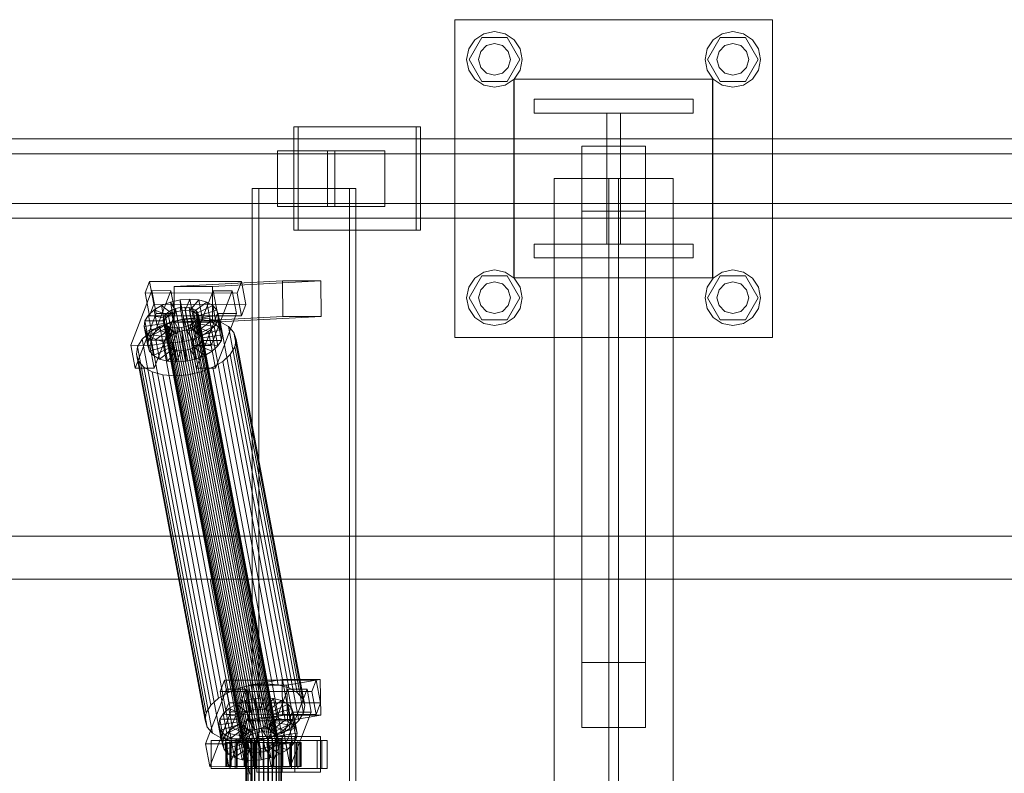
# Model space of a CAD drawing. Header units: millimetres. Extents: x -4738 to 65662, y -68080 to 6847.
# Tile 461 of 656: x 6527 to 7023, y -17870 to -17490. Entities that reach past the tile are written whole.
import ezdxf

# ---------------------------------------------------------------- set-up
doc = ezdxf.new("R2010")
doc.units = ezdxf.units.MM
doc.layers.add('superior_C01', color=7, linetype='Continuous', lineweight=0)

msp = doc.modelspace()

# ---------------------------------------------------------------- linework, layer by layer
at = {"layer": 'superior_C01'}
for p, q in [((6745.877, -17650), (6745.877, -17490)), ((6745.877, -17490), (6905.877, -17490)), ((6905.877, -17490), (6905.877, -17650)), ((6760.519, -17497.066), (6765.877, -17496)), ((6765.877, -17496), (6771.234, -17497.066)), ((6880.519, -17497.066), (6885.877, -17496)), ((6885.877, -17496), (6891.234, -17497.066)), ((6752.943, -17504.642), (6755.977, -17500.101)), ((6753.077, -17510), (6759.477, -17498.915)), ((6755.977, -17500.101), (6760.519, -17497.066)), ((6759.477, -17498.915), (6772.277, -17498.915)), ((6771.234, -17497.066), (6775.776, -17500.101)), ((6772.277, -17498.915), (6778.677, -17510)), ((6775.776, -17500.101), (6778.811, -17504.642)), ((6872.943, -17504.642), (6875.977, -17500.101)), ((6873.077, -17510), (6879.477, -17498.915)), ((6875.977, -17500.101), (6880.519, -17497.066)), ((6879.477, -17498.915), (6892.277, -17498.915)), ((6891.234, -17497.066), (6895.776, -17500.101)), ((6892.277, -17498.915), (6898.677, -17510)), ((6895.776, -17500.101), (6898.811, -17504.642)), ((6751.877, -17510), (6752.943, -17504.642)), ((6757.877, -17510), (6758.949, -17506)), ((6758.949, -17506), (6761.877, -17503.072)), ((6761.877, -17503.072), (6765.877, -17502)), ((6765.877, -17502), (6769.877, -17503.072)), ((6769.877, -17503.072), (6772.805, -17506)), ((6772.805, -17506), (6773.877, -17510)), ((6778.811, -17504.642), (6779.877, -17510)), ((6871.877, -17510), (6872.943, -17504.642)), ((6877.877, -17510), (6878.949, -17506)), ((6878.949, -17506), (6881.877, -17503.072)), ((6881.877, -17503.072), (6885.877, -17502)), ((6885.877, -17502), (6889.877, -17503.072)), ((6889.877, -17503.072), (6892.805, -17506)), ((6892.805, -17506), (6893.877, -17510)), ((6898.811, -17504.642), (6899.877, -17510)), ((6752.943, -17515.358), (6751.877, -17510)), ((6759.477, -17521.085), (6753.077, -17510)), ((6758.949, -17514), (6757.877, -17510)), ((6778.677, -17510), (6772.277, -17521.085)), ((6773.877, -17510), (6772.805, -17514)), ((6779.877, -17510), (6778.811, -17515.358)), ((6872.943, -17515.358), (6871.877, -17510)), ((6879.477, -17521.085), (6873.077, -17510)), ((6878.949, -17514), (6877.877, -17510)), ((6898.677, -17510), (6892.277, -17521.085)), ((6893.877, -17510), (6892.805, -17514)), ((6899.877, -17510), (6898.811, -17515.358)), ((6755.977, -17519.899), (6752.943, -17515.358)), ((6761.877, -17516.928), (6758.949, -17514)), ((6772.805, -17514), (6769.877, -17516.928)), ((6778.811, -17515.358), (6775.776, -17519.899)), ((6875.977, -17519.899), (6872.943, -17515.358)), ((6881.877, -17516.928), (6878.949, -17514)), ((6892.805, -17514), (6889.877, -17516.928)), ((6898.811, -17515.358), (6895.776, -17519.899)), ((6760.519, -17522.934), (6755.977, -17519.899)), ((6772.277, -17521.085), (6759.477, -17521.085)), ((6765.877, -17518), (6761.877, -17516.928)), ((6769.877, -17516.928), (6765.877, -17518)), ((6775.776, -17519.899), (6771.234, -17522.934)), ((6775.607, -17620), (6775.607, -17520)), ((6775.607, -17520), (6875.607, -17520)), ((6775.877, -17620), (6775.877, -17520)), ((6775.877, -17520), (6875.877, -17520)), ((6875.607, -17520), (6875.607, -17620)), ((6875.877, -17520), (6875.877, -17620)), ((6880.519, -17522.934), (6875.977, -17519.899)), ((6892.277, -17521.085), (6879.477, -17521.085)), ((6885.877, -17518), (6881.877, -17516.928)), ((6889.877, -17516.928), (6885.877, -17518)), ((6895.776, -17519.899), (6891.234, -17522.934)), ((6765.877, -17524), (6760.519, -17522.934)), ((6771.234, -17522.934), (6765.877, -17524)), ((6885.877, -17524), (6880.519, -17522.934)), ((6891.234, -17522.934), (6885.877, -17524)), ((6785.877, -17537), (6785.877, -17530)), ((6785.877, -17530), (6865.877, -17530)), ((6865.877, -17530), (6865.877, -17537)), ((6865.877, -17537), (6785.877, -17537)), ((6822.377, -17603), (6822.377, -17537)), ((6822.377, -17537), (6829.377, -17537)), ((6829.377, -17537), (6829.377, -17603)), ((6726.504, -17544), (6664.874, -17544)), ((6664.874, -17544), (6664.874, -17596)), ((6667.031, -17544), (6664.874, -17544)), ((6667.031, -17596), (6667.031, -17544)), ((6667.031, -17544), (6728.661, -17544)), ((6726.504, -17596), (6726.504, -17544)), ((6726.504, -17544), (6728.661, -17544)), ((6728.661, -17544), (6728.661, -17596)), ((7217.04, -17550), (6061.478, -17550)), ((6072.263, -17550), (7227.824, -17550)), ((7293.88, -17550), (6138.318, -17550)), ((6151.799, -17550), (7307.361, -17550)), ((6685.544, -17556), (6656.655, -17556)), ((6656.655, -17556), (6656.655, -17584)), ((6681.784, -17556), (6656.655, -17556)), ((6681.784, -17584), (6681.784, -17556)), ((6681.784, -17556), (6710.673, -17556)), ((6685.544, -17584), (6685.544, -17556)), ((6685.544, -17556), (6710.673, -17556)), ((6710.673, -17556), (6710.673, -17584)), ((6809.877, -17586.358), (6809.877, -17553.642)), ((6809.877, -17553.642), (6841.877, -17553.642)), ((6809.877, -17553.642), (6809.877, -17813.642)), ((6841.877, -17553.642), (6841.877, -17586.358)), ((6841.877, -17813.642), (6841.877, -17553.642)), ((7215.108, -17557.5), (6137.735, -17557.5)), ((6152.383, -17557.5), (7229.756, -17557.5)), ((6855.877, -17570), (6795.877, -17570)), ((6795.877, -17570), (6795.877, -18430)), ((6828.377, -17570), (6823.377, -17570)), ((6823.377, -17570), (6823.377, -18430)), ((6828.377, -18430), (6828.377, -17570)), ((6855.877, -18430), (6855.877, -17570)), ((6692.863, -17575), (6643.944, -17575)), ((6643.944, -17575), (6643.944, -18425)), ((6647.179, -17575), (6643.944, -17575)), ((6647.179, -18425), (6647.179, -17575)), ((6647.179, -17575), (6696.098, -17575)), ((6692.863, -18425), (6692.863, -17575)), ((6692.863, -17575), (6696.098, -17575)), ((6696.098, -17575), (6696.098, -18425)), ((6137.735, -17582.5), (7215.108, -17582.5)), ((6152.383, -17582.5), (7229.756, -17582.5)), ((6656.655, -17584), (6685.544, -17584)), ((6656.655, -17584), (6681.784, -17584)), ((6710.673, -17584), (6681.784, -17584)), ((6710.673, -17584), (6685.544, -17584)), ((6061.478, -17590), (7217.04, -17590)), ((6072.263, -17590), (7227.824, -17590)), ((6138.318, -17590), (7293.88, -17590)), ((6151.799, -17590), (7307.361, -17590)), ((6841.877, -17586.358), (6809.877, -17586.358)), ((6809.877, -17586.358), (6809.877, -17846.358)), ((6841.877, -17586.358), (6841.877, -17846.358)), ((6664.874, -17596), (6726.504, -17596)), ((6664.874, -17596), (6667.031, -17596)), ((6728.661, -17596), (6667.031, -17596)), ((6728.661, -17596), (6726.504, -17596)), ((6785.877, -17610), (6785.877, -17603)), ((6785.877, -17603), (6865.877, -17603)), ((6829.377, -17603), (6822.377, -17603)), ((6865.877, -17603), (6865.877, -17610)), ((6865.877, -17610), (6785.877, -17610)), ((6752.943, -17624.642), (6755.977, -17620.101)), ((6753.077, -17630), (6759.477, -17618.915)), ((6755.977, -17620.101), (6760.519, -17617.066)), ((6759.477, -17618.915), (6772.277, -17618.915)), ((6760.519, -17617.066), (6765.877, -17616)), ((6765.877, -17616), (6771.234, -17617.066)), ((6771.234, -17617.066), (6775.776, -17620.101)), ((6772.277, -17618.915), (6778.677, -17630)), ((6875.607, -17620), (6775.607, -17620)), ((6775.776, -17620.101), (6778.811, -17624.642)), ((6875.877, -17620), (6775.877, -17620)), ((6872.943, -17624.642), (6875.977, -17620.101)), ((6873.077, -17630), (6879.477, -17618.915)), ((6875.977, -17620.101), (6880.519, -17617.066)), ((6879.477, -17618.915), (6892.277, -17618.915)), ((6880.519, -17617.066), (6885.877, -17616)), ((6885.877, -17616), (6891.234, -17617.066)), ((6891.234, -17617.066), (6895.776, -17620.101)), ((6892.277, -17618.915), (6898.677, -17630)), ((6895.776, -17620.101), (6898.811, -17624.642)), ((6592.294, -17621.857), (6590.079, -17627.592)), ((6594.446, -17633.325), (6592.294, -17621.857)), ((6592.294, -17621.857), (6638.516, -17621.914)), ((6659.233, -17621.488), (6604.602, -17624.356)), ((6623.861, -17624.356), (6604.602, -17624.356)), ((6604.602, -17624.356), (6604.671, -17642.354)), ((6623.861, -17624.356), (6678.493, -17621.488)), ((6623.93, -17642.354), (6623.861, -17624.356)), ((6636.301, -17627.65), (6638.516, -17621.914)), ((6638.516, -17621.914), (6640.668, -17633.382)), ((6659.302, -17639.486), (6659.233, -17621.488)), ((6659.233, -17621.488), (6678.493, -17621.488)), ((6678.493, -17621.488), (6678.561, -17639.486)), ((6751.877, -17630), (6752.943, -17624.642)), ((6758.949, -17626), (6761.877, -17623.072)), ((6761.877, -17623.072), (6765.877, -17622)), ((6765.877, -17622), (6769.877, -17623.072)), ((6769.877, -17623.072), (6772.805, -17626)), ((6778.811, -17624.642), (6779.877, -17630)), ((6871.877, -17630), (6872.943, -17624.642)), ((6878.949, -17626), (6881.877, -17623.072)), ((6881.877, -17623.072), (6885.877, -17622)), ((6885.877, -17622), (6889.877, -17623.072)), ((6889.877, -17623.072), (6892.805, -17626)), ((6898.811, -17624.642), (6899.877, -17630)), ((6593.411, -17626.449), (6582.778, -17653.98)), ((6636.301, -17627.65), (6590.079, -17627.592)), ((6590.079, -17627.592), (6592.231, -17639.061)), ((6592.408, -17653.992), (6603.04, -17626.461)), ((6595.563, -17637.917), (6593.411, -17626.449)), ((6593.411, -17626.449), (6603.04, -17626.461)), ((6603.04, -17626.461), (6605.192, -17637.929)), ((6607.579, -17631.1), (6612.458, -17630.735)), ((6612.458, -17630.735), (6610.243, -17636.47)), ((6614.302, -17640.564), (6612.458, -17630.735)), ((6612.458, -17630.735), (6617.05, -17631.112)), ((6624.226, -17626.487), (6613.593, -17654.019)), ((6623.223, -17654.031), (6633.855, -17626.499)), ((6626.378, -17637.955), (6624.226, -17626.487)), ((6624.226, -17626.487), (6633.855, -17626.499)), ((6633.855, -17626.499), (6636.007, -17637.967)), ((6638.453, -17639.118), (6636.301, -17627.65)), ((6752.943, -17635.358), (6751.877, -17630)), ((6759.477, -17641.085), (6753.077, -17630)), ((6757.877, -17630), (6758.949, -17626)), ((6758.949, -17634), (6757.877, -17630)), ((6778.677, -17630), (6772.277, -17641.085)), ((6772.805, -17626), (6773.877, -17630)), ((6773.877, -17630), (6772.805, -17634)), ((6779.877, -17630), (6778.811, -17635.358)), ((6872.943, -17635.358), (6871.877, -17630)), ((6879.477, -17641.085), (6873.077, -17630)), ((6877.877, -17630), (6878.949, -17626)), ((6878.949, -17634), (6877.877, -17630)), ((6898.677, -17630), (6892.277, -17641.085)), ((6892.805, -17626), (6893.877, -17630)), ((6893.877, -17630), (6892.805, -17634)), ((6899.877, -17630), (6898.811, -17635.358)), ((6592.231, -17639.061), (6594.446, -17633.325)), ((6640.668, -17633.382), (6594.446, -17633.325)), ((6594.508, -17636.164), (6598.287, -17633.91)), ((6598.287, -17633.91), (6602.746, -17632.183)), ((6598.287, -17633.91), (6603.53, -17637.975)), ((6600.132, -17643.74), (6598.287, -17633.91)), ((6602.746, -17632.183), (6607.579, -17631.1)), ((6602.746, -17632.183), (6605.642, -17637.157)), ((6604.59, -17642.013), (6602.746, -17632.183)), ((6603.223, -17636.336), (6605.335, -17635.518)), ((6605.335, -17635.518), (6607.624, -17635.005)), ((6645.451, -17849.317), (6605.335, -17635.518)), ((6607.579, -17631.1), (6607.931, -17636.643)), ((6609.423, -17640.93), (6607.579, -17631.1)), ((6607.624, -17635.005), (6609.935, -17634.832)), ((6647.74, -17848.804), (6607.624, -17635.005)), ((6609.935, -17634.832), (6612.11, -17635.011)), ((6650.051, -17848.631), (6609.935, -17634.832)), ((6612.11, -17635.011), (6614.001, -17635.529)), ((6652.227, -17848.809), (6612.11, -17635.011)), ((6617.05, -17631.112), (6612.418, -17636.649)), ((6614.001, -17635.529), (6615.479, -17636.352)), ((6654.118, -17849.328), (6614.001, -17635.529)), ((6621.042, -17632.206), (6614.309, -17637.167)), ((6624.162, -17633.943), (6615.787, -17637.99)), ((6618.894, -17640.942), (6617.05, -17631.112)), ((6617.05, -17631.112), (6621.042, -17632.206)), ((6622.886, -17642.036), (6621.042, -17632.206)), ((6621.042, -17632.206), (6624.162, -17633.943)), ((6626.007, -17643.772), (6624.162, -17633.943)), ((6624.162, -17633.943), (6626.198, -17636.203)), ((6640.668, -17633.382), (6638.453, -17639.118)), ((6755.977, -17639.899), (6752.943, -17635.358)), ((6761.877, -17636.928), (6758.949, -17634)), ((6772.805, -17634), (6769.877, -17636.928)), ((6778.811, -17635.358), (6775.776, -17639.899)), ((6875.977, -17639.899), (6872.943, -17635.358)), ((6881.877, -17636.928), (6878.949, -17634)), ((6892.805, -17634), (6889.877, -17636.928)), ((6898.811, -17635.358), (6895.776, -17639.899)), ((6584.93, -17665.449), (6595.563, -17637.917)), ((6589.952, -17641.61), (6591.665, -17638.79)), ((6591.665, -17638.79), (6594.508, -17636.164)), ((6591.665, -17638.79), (6600.393, -17640.286)), ((6593.51, -17648.62), (6591.665, -17638.79)), ((6592.231, -17639.061), (6638.453, -17639.118)), ((6594.508, -17636.164), (6601.74, -17639.042)), ((6596.353, -17645.994), (6594.508, -17636.164)), ((6605.192, -17637.929), (6594.559, -17665.461)), ((6605.192, -17637.929), (6595.563, -17637.917)), ((6599.054, -17641.32), (6599.275, -17639.983)), ((6599.275, -17639.983), (6600.086, -17638.648)), ((6639.391, -17853.782), (6599.275, -17639.983)), ((6600.393, -17640.286), (6599.582, -17641.622)), ((6600.086, -17638.648), (6601.433, -17637.404)), ((6640.202, -17852.446), (6600.086, -17638.648)), ((6601.74, -17639.042), (6600.393, -17640.286)), ((6600.393, -17640.286), (6602.238, -17650.116)), ((6601.433, -17637.404), (6603.223, -17636.336)), ((6641.549, -17851.202), (6601.433, -17637.404)), ((6603.53, -17637.975), (6601.74, -17639.042)), ((6601.74, -17639.042), (6603.585, -17648.872)), ((6643.339, -17850.135), (6603.223, -17636.336)), ((6603.351, -17642.107), (6609.812, -17640.659)), ((6605.642, -17637.157), (6603.53, -17637.975)), ((6603.53, -17637.975), (6605.375, -17647.804)), ((6659.302, -17639.486), (6604.671, -17642.354)), ((6607.931, -17636.643), (6605.642, -17637.157)), ((6605.642, -17637.157), (6607.486, -17646.986)), ((6610.243, -17636.47), (6607.931, -17636.643)), ((6607.931, -17636.643), (6609.776, -17646.473)), ((6614.302, -17640.564), (6609.423, -17640.93)), ((6609.812, -17640.659), (6616.335, -17640.17)), ((6644.395, -17824.968), (6609.812, -17640.659)), ((6610.243, -17636.47), (6612.087, -17646.3)), ((6612.418, -17636.649), (6610.243, -17636.47)), ((6612.087, -17646.3), (6614.302, -17640.564)), ((6612.418, -17636.649), (6614.262, -17646.479)), ((6614.309, -17637.167), (6612.418, -17636.649)), ((6618.894, -17640.942), (6614.302, -17640.564)), ((6614.309, -17637.167), (6616.153, -17646.997)), ((6615.787, -17637.99), (6614.309, -17637.167)), ((6615.479, -17636.352), (6616.444, -17637.422)), ((6655.596, -17850.15), (6615.479, -17636.352)), ((6615.745, -17665.487), (6626.378, -17637.955)), ((6615.787, -17637.99), (6617.631, -17647.82)), ((6616.751, -17639.061), (6615.787, -17637.99)), ((6616.608, -17640.005), (6615.797, -17641.341)), ((6616.335, -17640.17), (6622.473, -17640.674)), ((6650.918, -17824.479), (6616.335, -17640.17)), ((6616.444, -17637.422), (6616.829, -17638.668)), ((6656.56, -17851.221), (6616.444, -17637.422)), ((6616.829, -17638.668), (6616.608, -17640.005)), ((6616.608, -17640.005), (6656.725, -17853.804)), ((6626.198, -17636.203), (6616.751, -17639.061)), ((6616.751, -17639.061), (6618.596, -17648.891)), ((6617.136, -17640.307), (6616.751, -17639.061)), ((6656.945, -17852.467), (6616.829, -17638.668)), ((6616.916, -17641.643), (6617.136, -17640.307)), ((6627.011, -17638.834), (6617.136, -17640.307)), ((6617.136, -17640.307), (6618.981, -17650.137)), ((6622.473, -17640.674), (6627.81, -17642.137)), ((6657.057, -17824.984), (6622.473, -17640.674)), ((6678.561, -17639.486), (6623.93, -17642.354)), ((6636.007, -17637.967), (6625.374, -17665.499)), ((6628.043, -17646.033), (6626.198, -17636.203)), ((6626.198, -17636.203), (6627.011, -17638.834)), ((6636.007, -17637.967), (6626.378, -17637.955)), ((6627.011, -17638.834), (6626.545, -17641.655)), ((6628.856, -17648.664), (6627.011, -17638.834)), ((6678.561, -17639.486), (6659.302, -17639.486)), ((6760.519, -17642.934), (6755.977, -17639.899)), ((6765.877, -17638), (6761.877, -17636.928)), ((6769.877, -17636.928), (6765.877, -17638)), ((6775.776, -17639.899), (6771.234, -17642.934)), ((6880.519, -17642.934), (6875.977, -17639.899)), ((6885.877, -17638), (6881.877, -17636.928)), ((6889.877, -17636.928), (6885.877, -17638)), ((6895.776, -17639.899), (6891.234, -17642.934)), ((6589.487, -17644.431), (6589.952, -17641.61)), ((6589.487, -17644.431), (6599.361, -17642.958)), ((6590.299, -17647.062), (6589.487, -17644.431)), ((6591.331, -17654.261), (6589.487, -17644.431)), ((6589.952, -17641.61), (6599.582, -17641.622)), ((6591.797, -17651.44), (6589.952, -17641.61)), ((6590.299, -17647.062), (6599.746, -17644.204)), ((6592.335, -17649.322), (6600.711, -17645.275)), ((6592.339, -17647.428), (6597.391, -17644.416)), ((6600.132, -17643.74), (6596.353, -17645.994)), ((6597.391, -17644.416), (6603.351, -17642.107)), ((6631.974, -17828.725), (6597.391, -17644.416)), ((6599.439, -17642.566), (6599.054, -17641.32)), ((6639.17, -17855.119), (6599.054, -17641.32)), ((6599.582, -17641.622), (6599.361, -17642.958)), ((6599.361, -17642.958), (6599.746, -17644.204)), ((6599.361, -17642.958), (6601.206, -17652.788)), ((6600.403, -17643.637), (6599.439, -17642.566)), ((6639.555, -17856.365), (6599.439, -17642.566)), ((6599.582, -17641.622), (6601.427, -17651.452)), ((6599.746, -17644.204), (6600.711, -17645.275)), ((6599.746, -17644.204), (6601.591, -17654.034)), ((6604.59, -17642.013), (6600.132, -17643.74)), ((6605.375, -17647.804), (6600.132, -17643.74)), ((6601.882, -17644.459), (6600.403, -17643.637)), ((6640.52, -17857.435), (6600.403, -17643.637)), ((6600.711, -17645.275), (6602.189, -17646.098)), ((6600.711, -17645.275), (6602.555, -17655.105)), ((6603.773, -17644.978), (6601.882, -17644.459)), ((6641.998, -17858.258), (6601.882, -17644.459)), ((6637.934, -17826.416), (6603.351, -17642.107)), ((6605.948, -17645.156), (6603.773, -17644.978)), ((6643.889, -17858.776), (6603.773, -17644.978)), ((6609.423, -17640.93), (6604.59, -17642.013)), ((6607.486, -17646.986), (6604.59, -17642.013)), ((6604.671, -17642.354), (6623.93, -17642.354)), ((6608.259, -17644.983), (6605.948, -17645.156)), ((6646.064, -17858.955), (6605.948, -17645.156)), ((6610.548, -17644.47), (6608.259, -17644.983)), ((6648.375, -17858.782), (6608.259, -17644.983)), ((6609.776, -17646.473), (6609.423, -17640.93)), ((6612.66, -17643.652), (6610.548, -17644.47)), ((6650.665, -17858.269), (6610.548, -17644.47)), ((6610.856, -17646.108), (6612.967, -17645.29)), ((6614.45, -17642.585), (6612.66, -17643.652)), ((6652.776, -17857.451), (6612.66, -17643.652)), ((6612.967, -17645.29), (6614.758, -17644.223)), ((6618.21, -17649.355), (6612.967, -17645.29)), ((6612.967, -17645.29), (6614.812, -17655.12)), ((6614.262, -17646.479), (6618.894, -17640.942)), ((6615.797, -17641.341), (6614.45, -17642.585)), ((6654.567, -17856.383), (6614.45, -17642.585)), ((6614.758, -17644.223), (6616.104, -17642.979)), ((6621.99, -17647.101), (6614.758, -17644.223)), ((6614.758, -17644.223), (6616.602, -17654.053)), ((6655.913, -17855.139), (6615.797, -17641.341)), ((6616.104, -17642.979), (6616.916, -17641.643)), ((6624.832, -17644.475), (6616.104, -17642.979)), ((6616.104, -17642.979), (6617.949, -17652.809)), ((6616.153, -17646.997), (6622.886, -17642.036)), ((6616.916, -17641.643), (6626.545, -17641.655)), ((6618.76, -17651.473), (6616.916, -17641.643)), ((6617.631, -17647.82), (6626.007, -17643.772)), ((6622.886, -17642.036), (6618.894, -17640.942)), ((6624.832, -17644.475), (6621.99, -17647.101)), ((6626.007, -17643.772), (6622.886, -17642.036)), ((6626.545, -17641.655), (6624.832, -17644.475)), ((6626.677, -17654.305), (6624.832, -17644.475)), ((6628.043, -17646.033), (6626.007, -17643.772)), ((6626.545, -17641.655), (6628.39, -17651.485)), ((6627.81, -17642.137), (6631.982, -17644.459)), ((6662.394, -17826.446), (6627.81, -17642.137)), ((6631.982, -17644.459), (6634.704, -17647.481)), ((6666.565, -17828.768), (6631.982, -17644.459)), ((6772.277, -17641.085), (6759.477, -17641.085)), ((6765.877, -17644), (6760.519, -17642.934)), ((6771.234, -17642.934), (6765.877, -17644)), ((6892.277, -17641.085), (6879.477, -17641.085)), ((6885.877, -17644), (6880.519, -17642.934)), ((6891.234, -17642.934), (6885.877, -17644)), ((6588.538, -17650.939), (6592.339, -17647.428)), ((6592.335, -17649.322), (6590.299, -17647.062)), ((6592.144, -17656.892), (6590.299, -17647.062)), ((6593.51, -17648.62), (6591.797, -17651.44)), ((6595.456, -17651.059), (6592.335, -17649.322)), ((6594.18, -17659.152), (6592.335, -17649.322)), ((6626.922, -17831.737), (6592.339, -17647.428)), ((6596.353, -17645.994), (6593.51, -17648.62)), ((6602.238, -17650.116), (6593.51, -17648.62)), ((6595.456, -17651.059), (6602.189, -17646.098)), ((6603.585, -17648.872), (6596.353, -17645.994)), ((6599.448, -17652.153), (6604.08, -17646.616)), ((6601.427, -17651.452), (6602.238, -17650.116)), ((6602.189, -17646.098), (6604.08, -17646.616)), ((6602.189, -17646.098), (6604.033, -17655.927)), ((6602.238, -17650.116), (6603.585, -17648.872)), ((6603.585, -17648.872), (6605.375, -17647.804)), ((6604.04, -17652.53), (6606.255, -17646.795)), ((6604.08, -17646.616), (6606.255, -17646.795)), ((6604.08, -17646.616), (6605.924, -17656.446)), ((6605.375, -17647.804), (6607.486, -17646.986)), ((6606.255, -17646.795), (6608.566, -17646.622)), ((6606.255, -17646.795), (6608.1, -17656.624)), ((6607.486, -17646.986), (6609.776, -17646.473)), ((6608.566, -17646.622), (6610.856, -17646.108)), ((6608.919, -17652.165), (6608.566, -17646.622)), ((6608.566, -17646.622), (6610.411, -17656.451)), ((6609.776, -17646.473), (6612.087, -17646.3)), ((6613.752, -17651.082), (6610.856, -17646.108)), ((6610.856, -17646.108), (6612.7, -17655.938)), ((6612.087, -17646.3), (6614.262, -17646.479)), ((6618.21, -17649.355), (6613.752, -17651.082)), ((6614.262, -17646.479), (6616.153, -17646.997)), ((6616.153, -17646.997), (6617.631, -17647.82)), ((6617.631, -17647.82), (6618.596, -17648.891)), ((6621.99, -17647.101), (6618.21, -17649.355)), ((6620.055, -17659.184), (6618.21, -17649.355)), ((6618.596, -17648.891), (6628.043, -17646.033)), ((6618.596, -17648.891), (6618.981, -17650.137)), ((6618.981, -17650.137), (6618.76, -17651.473)), ((6618.981, -17650.137), (6628.856, -17648.664)), ((6623.834, -17656.931), (6621.99, -17647.101)), ((6628.856, -17648.664), (6628.043, -17646.033)), ((6628.39, -17651.485), (6628.856, -17648.664)), ((6634.704, -17647.481), (6635.79, -17650.998)), ((6669.287, -17831.79), (6634.704, -17647.481)), ((6905.877, -17650), (6745.877, -17650)), ((6592.408, -17653.992), (6582.778, -17653.98)), ((6582.778, -17653.98), (6584.93, -17665.449)), ((6585.626, -17658.48), (6586.249, -17654.709)), ((6586.249, -17654.709), (6588.538, -17650.939)), ((6620.832, -17839.018), (6586.249, -17654.709)), ((6623.121, -17835.248), (6588.538, -17650.939)), ((6591.797, -17651.44), (6591.331, -17654.261)), ((6601.206, -17652.788), (6591.331, -17654.261)), ((6591.331, -17654.261), (6592.144, -17656.892)), ((6601.427, -17651.452), (6591.797, -17651.44)), ((6601.591, -17654.034), (6592.144, -17656.892)), ((6594.559, -17665.461), (6592.408, -17653.992)), ((6602.555, -17655.105), (6594.18, -17659.152)), ((6599.448, -17652.153), (6595.456, -17651.059)), ((6597.3, -17660.889), (6595.456, -17651.059)), ((6604.04, -17652.53), (6599.448, -17652.153)), ((6601.292, -17661.983), (6599.448, -17652.153)), ((6601.206, -17652.788), (6601.427, -17651.452)), ((6601.591, -17654.034), (6601.206, -17652.788)), ((6602.555, -17655.105), (6601.591, -17654.034)), ((6604.033, -17655.927), (6602.555, -17655.105)), ((6608.919, -17652.165), (6604.04, -17652.53)), ((6605.884, -17662.36), (6604.04, -17652.53)), ((6613.752, -17651.082), (6608.919, -17652.165)), ((6610.763, -17661.995), (6608.919, -17652.165)), ((6614.812, -17655.12), (6612.7, -17655.938)), ((6623.223, -17654.031), (6613.593, -17654.019)), ((6613.593, -17654.019), (6615.745, -17665.487)), ((6615.597, -17660.912), (6613.752, -17651.082)), ((6616.602, -17654.053), (6614.812, -17655.12)), ((6614.812, -17655.12), (6620.055, -17659.184)), ((6617.949, -17652.809), (6616.602, -17654.053)), ((6616.602, -17654.053), (6623.834, -17656.931)), ((6618.76, -17651.473), (6617.949, -17652.809)), ((6617.949, -17652.809), (6626.677, -17654.305)), ((6628.39, -17651.485), (6618.76, -17651.473)), ((6625.374, -17665.499), (6623.223, -17654.031)), ((6623.834, -17656.931), (6626.677, -17654.305)), ((6626.677, -17654.305), (6628.39, -17651.485)), ((6635.167, -17654.769), (6632.878, -17658.539)), ((6635.79, -17650.998), (6635.167, -17654.769)), ((6635.167, -17654.769), (6669.751, -17839.078)), ((6670.373, -17835.307), (6635.79, -17650.998)), ((6586.712, -17661.997), (6585.626, -17658.48)), ((6620.209, -17842.789), (6585.626, -17658.48)), ((6592.144, -17656.892), (6594.18, -17659.152)), ((6594.18, -17659.152), (6597.3, -17660.889)), ((6604.033, -17655.927), (6597.3, -17660.889)), ((6605.924, -17656.446), (6601.292, -17661.983)), ((6605.924, -17656.446), (6604.033, -17655.927)), ((6608.1, -17656.624), (6605.884, -17662.36)), ((6608.1, -17656.624), (6605.924, -17656.446)), ((6610.411, -17656.451), (6608.1, -17656.624)), ((6612.7, -17655.938), (6610.411, -17656.451)), ((6610.411, -17656.451), (6610.763, -17661.995)), ((6612.7, -17655.938), (6615.597, -17660.912)), ((6615.597, -17660.912), (6620.055, -17659.184)), ((6620.055, -17659.184), (6623.834, -17656.931)), ((6632.878, -17658.539), (6629.077, -17662.05)), ((6667.461, -17842.848), (6632.878, -17658.539)), ((6584.93, -17665.449), (6594.559, -17665.461)), ((6589.434, -17665.019), (6586.712, -17661.997)), ((6621.295, -17846.306), (6586.712, -17661.997)), ((6593.606, -17667.341), (6589.434, -17665.019)), ((6624.017, -17849.328), (6589.434, -17665.019)), ((6597.3, -17660.889), (6601.292, -17661.983)), ((6601.292, -17661.983), (6605.884, -17662.36)), ((6605.884, -17662.36), (6610.763, -17661.995)), ((6610.763, -17661.995), (6615.597, -17660.912)), ((6624.025, -17665.062), (6618.065, -17667.371)), ((6629.077, -17662.05), (6624.025, -17665.062)), ((6658.608, -17849.371), (6624.025, -17665.062)), ((6663.66, -17846.359), (6629.077, -17662.05)), ((6598.943, -17668.803), (6593.606, -17667.341)), ((6628.189, -17851.65), (6593.606, -17667.341)), ((6605.082, -17669.308), (6598.943, -17668.803)), ((6633.526, -17853.113), (6598.943, -17668.803)), ((6611.604, -17668.819), (6605.082, -17669.308)), ((6639.665, -17853.617), (6605.082, -17669.308)), ((6618.065, -17667.371), (6611.604, -17668.819)), ((6646.187, -17853.128), (6611.604, -17668.819)), ((6615.745, -17665.487), (6625.374, -17665.499)), ((6652.648, -17851.68), (6618.065, -17667.371)), ((1103.221, -17750), (10242.208, -17750)), ((10243.564, -17750), (1104.577, -17750)), ((5678.578, -17771.702), (6622.738, -17771.702)), ((6624.345, -17771.702), (5680.186, -17771.702)), ((6622.738, -17771.702), (6641.182, -17870)), ((6622.738, -17771.702), (6624.345, -17771.702)), ((6622.738, -17771.702), (7566.897, -17771.702)), ((6642.79, -17870), (6624.345, -17771.702)), ((7568.505, -17771.702), (6624.345, -17771.702)), ((6841.877, -17813.642), (6809.877, -17813.642)), ((6809.877, -17813.642), (6809.877, -17846.358)), ((6841.877, -17846.358), (6841.877, -17813.642)), ((6629.951, -17822.549), (6627.736, -17828.285)), ((6632.103, -17834.017), (6629.951, -17822.549)), ((6629.951, -17822.549), (6676.174, -17822.606)), ((6658.925, -17822.189), (6642.182, -17825.057)), ((6659.149, -17840.17), (6658.925, -17822.189)), ((6658.925, -17822.189), (6678.184, -17822.189)), ((6661.441, -17825.057), (6678.184, -17822.189)), ((6673.958, -17828.342), (6676.174, -17822.606)), ((6676.174, -17822.606), (6678.325, -17834.074)), ((6678.184, -17822.189), (6678.408, -17840.17)), ((6631.068, -17827.141), (6620.435, -17854.673)), ((6631.974, -17828.725), (6626.922, -17831.737)), ((6673.958, -17828.342), (6627.736, -17828.285)), ((6627.736, -17828.285), (6629.888, -17839.753)), ((6630.065, -17854.685), (6640.698, -17827.153)), ((6633.22, -17838.609), (6631.068, -17827.141)), ((6631.068, -17827.141), (6640.698, -17827.153)), ((6637.934, -17826.416), (6631.974, -17828.725)), ((6644.395, -17824.968), (6637.934, -17826.416)), ((6640.698, -17827.153), (6642.849, -17838.621)), ((6661.441, -17825.057), (6642.182, -17825.057)), ((6642.182, -17825.057), (6642.406, -17843.038)), ((6650.918, -17824.479), (6644.395, -17824.968)), ((6657.057, -17824.984), (6650.918, -17824.479)), ((6661.883, -17827.179), (6651.25, -17854.711)), ((6662.394, -17826.446), (6657.057, -17824.984)), ((6660.88, -17854.723), (6671.513, -17827.191)), ((6661.665, -17843.038), (6661.441, -17825.057)), ((6664.035, -17838.647), (6661.883, -17827.179)), ((6661.883, -17827.179), (6671.513, -17827.191)), ((6666.565, -17828.768), (6662.394, -17826.446)), ((6669.287, -17831.79), (6666.565, -17828.768)), ((6671.513, -17827.191), (6673.664, -17838.659)), ((6676.11, -17839.81), (6673.958, -17828.342)), ((6626.922, -17831.737), (6623.121, -17835.248)), ((6635.945, -17834.603), (6640.403, -17832.875)), ((6640.403, -17832.875), (6645.236, -17831.792)), ((6640.403, -17832.875), (6643.299, -17837.849)), ((6642.247, -17842.705), (6640.403, -17832.875)), ((6645.236, -17831.792), (6650.115, -17831.427)), ((6645.236, -17831.792), (6645.589, -17837.336)), ((6647.08, -17841.622), (6645.236, -17831.792)), ((6650.115, -17831.427), (6647.9, -17837.163)), ((6654.707, -17831.804), (6650.075, -17837.341)), ((6651.959, -17841.257), (6650.115, -17831.427)), ((6650.115, -17831.427), (6654.707, -17831.804)), ((6658.699, -17832.898), (6651.966, -17837.86)), ((6656.551, -17841.634), (6654.707, -17831.804)), ((6654.707, -17831.804), (6658.699, -17832.898)), ((6660.544, -17842.728), (6658.699, -17832.898)), ((6658.699, -17832.898), (6661.82, -17834.635)), ((6670.373, -17835.307), (6669.287, -17831.79)), ((6623.121, -17835.248), (6620.832, -17839.018)), ((6622.587, -17866.141), (6633.22, -17838.609)), ((6629.322, -17839.482), (6632.165, -17836.856)), ((6629.888, -17839.753), (6632.103, -17834.017)), ((6678.325, -17834.074), (6632.103, -17834.017)), ((6632.165, -17836.856), (6635.945, -17834.603)), ((6632.165, -17836.856), (6639.397, -17839.734)), ((6634.01, -17846.686), (6632.165, -17836.856)), ((6642.849, -17838.621), (6632.217, -17866.153)), ((6642.849, -17838.621), (6633.22, -17838.609)), ((6635.945, -17834.603), (6641.187, -17838.667)), ((6637.789, -17844.433), (6635.945, -17834.603)), ((6641.187, -17838.667), (6639.397, -17839.734)), ((6643.299, -17837.849), (6641.187, -17838.667)), ((6641.187, -17838.667), (6643.032, -17848.497)), ((6645.589, -17837.336), (6643.299, -17837.849)), ((6643.299, -17837.849), (6645.144, -17847.679)), ((6647.9, -17837.163), (6645.589, -17837.336)), ((6645.589, -17837.336), (6647.433, -17847.165)), ((6647.9, -17837.163), (6649.744, -17846.992)), ((6650.075, -17837.341), (6647.9, -17837.163)), ((6650.075, -17837.341), (6651.919, -17847.171)), ((6651.966, -17837.86), (6650.075, -17837.341)), ((6651.966, -17837.86), (6653.81, -17847.689)), ((6653.444, -17838.682), (6651.966, -17837.86)), ((6653.402, -17866.179), (6664.035, -17838.647)), ((6661.82, -17834.635), (6653.444, -17838.682)), ((6653.444, -17838.682), (6655.288, -17848.512)), ((6654.408, -17839.753), (6653.444, -17838.682)), ((6663.856, -17836.895), (6654.408, -17839.753)), ((6663.664, -17844.465), (6661.82, -17834.635)), ((6661.82, -17834.635), (6663.856, -17836.895)), ((6673.664, -17838.659), (6663.032, -17866.191)), ((6665.7, -17846.725), (6663.856, -17836.895)), ((6663.856, -17836.895), (6664.668, -17839.526)), ((6673.664, -17838.659), (6664.035, -17838.647)), ((6669.751, -17839.078), (6670.373, -17835.307)), ((6678.325, -17834.074), (6676.11, -17839.81)), ((6620.832, -17839.018), (6620.209, -17842.789)), ((6620.209, -17842.789), (6621.295, -17846.306)), ((6627.144, -17845.123), (6627.61, -17842.302)), ((6627.144, -17845.123), (6637.019, -17843.65)), ((6627.61, -17842.302), (6629.322, -17839.482)), ((6627.61, -17842.302), (6637.239, -17842.314)), ((6629.454, -17852.132), (6627.61, -17842.302)), ((6629.322, -17839.482), (6638.051, -17840.978)), ((6631.167, -17849.312), (6629.322, -17839.482)), ((6629.888, -17839.753), (6676.11, -17839.81)), ((6637.239, -17842.314), (6637.019, -17843.65)), ((6637.019, -17843.65), (6637.404, -17844.897)), ((6637.019, -17843.65), (6638.863, -17853.48)), ((6638.051, -17840.978), (6637.239, -17842.314)), ((6637.239, -17842.314), (6639.084, -17852.144)), ((6642.247, -17842.705), (6637.789, -17844.433)), ((6639.397, -17839.734), (6638.051, -17840.978)), ((6638.051, -17840.978), (6639.895, -17850.808)), ((6639.397, -17839.734), (6641.242, -17849.564)), ((6647.08, -17841.622), (6642.247, -17842.705)), ((6645.144, -17847.679), (6642.247, -17842.705)), ((6659.149, -17840.17), (6642.406, -17843.038)), ((6642.406, -17843.038), (6661.665, -17843.038)), ((6651.959, -17841.257), (6647.08, -17841.622)), ((6647.433, -17847.165), (6647.08, -17841.622)), ((6649.744, -17846.992), (6651.959, -17841.257)), ((6651.919, -17847.171), (6656.551, -17841.634)), ((6656.551, -17841.634), (6651.959, -17841.257)), ((6652.415, -17844.915), (6653.761, -17843.671)), ((6653.761, -17843.671), (6654.573, -17842.335)), ((6662.49, -17845.167), (6653.761, -17843.671)), ((6653.761, -17843.671), (6655.606, -17853.501)), ((6653.81, -17847.689), (6660.544, -17842.728)), ((6654.408, -17839.753), (6656.253, -17849.583)), ((6654.793, -17840.999), (6654.408, -17839.753)), ((6654.573, -17842.335), (6654.793, -17840.999)), ((6654.573, -17842.335), (6664.202, -17842.347)), ((6656.417, -17852.165), (6654.573, -17842.335)), ((6664.668, -17839.526), (6654.793, -17840.999)), ((6654.793, -17840.999), (6656.638, -17850.829)), ((6660.544, -17842.728), (6656.551, -17841.634)), ((6678.408, -17840.17), (6659.149, -17840.17)), ((6663.664, -17844.465), (6660.544, -17842.728)), ((6678.408, -17840.17), (6661.665, -17843.038)), ((6664.202, -17842.347), (6662.49, -17845.167)), ((6663.66, -17846.359), (6667.461, -17842.848)), ((6664.668, -17839.526), (6664.202, -17842.347)), ((6664.202, -17842.347), (6666.047, -17852.177)), ((6666.513, -17849.356), (6664.668, -17839.526)), ((6667.461, -17842.848), (6669.751, -17839.078)), ((6621.295, -17846.306), (6624.017, -17849.328)), ((6627.956, -17847.754), (6627.144, -17845.123)), ((6628.988, -17854.953), (6627.144, -17845.123)), ((6627.956, -17847.754), (6637.404, -17844.897)), ((6629.992, -17850.015), (6627.956, -17847.754)), ((6629.801, -17857.584), (6627.956, -17847.754)), ((6629.992, -17850.015), (6638.368, -17845.967)), ((6634.01, -17846.686), (6631.167, -17849.312)), ((6633.113, -17851.751), (6639.846, -17846.79)), ((6637.789, -17844.433), (6634.01, -17846.686)), ((6641.242, -17849.564), (6634.01, -17846.686)), ((6637.105, -17852.845), (6641.737, -17847.308)), ((6637.404, -17844.897), (6638.368, -17845.967)), ((6637.404, -17844.897), (6639.248, -17854.726)), ((6643.032, -17848.497), (6637.789, -17844.433)), ((6638.368, -17845.967), (6639.846, -17846.79)), ((6638.368, -17845.967), (6640.212, -17855.797)), ((6639.846, -17846.79), (6641.737, -17847.308)), ((6639.846, -17846.79), (6641.691, -17856.62)), ((6641.242, -17849.564), (6643.032, -17848.497)), ((6641.697, -17853.223), (6643.912, -17847.487)), ((6641.737, -17847.308), (6643.912, -17847.487)), ((6641.737, -17847.308), (6643.582, -17857.138)), ((6643.032, -17848.497), (6645.144, -17847.679)), ((6643.912, -17847.487), (6646.223, -17847.314)), ((6643.912, -17847.487), (6645.757, -17857.317)), ((6645.144, -17847.679), (6647.433, -17847.165)), ((6647.74, -17848.804), (6645.451, -17849.317)), ((6646.223, -17847.314), (6648.513, -17846.801)), ((6646.576, -17852.857), (6646.223, -17847.314)), ((6646.223, -17847.314), (6648.068, -17857.144)), ((6647.433, -17847.165), (6649.744, -17846.992)), ((6650.051, -17848.631), (6647.74, -17848.804)), ((6648.513, -17846.801), (6650.625, -17845.983)), ((6651.409, -17851.774), (6648.513, -17846.801)), ((6648.513, -17846.801), (6650.357, -17856.631)), ((6649.744, -17846.992), (6651.919, -17847.171)), ((6652.227, -17848.809), (6650.051, -17848.631)), ((6650.625, -17845.983), (6652.415, -17844.915)), ((6655.867, -17850.047), (6650.625, -17845.983)), ((6650.625, -17845.983), (6652.469, -17855.812)), ((6651.919, -17847.171), (6653.81, -17847.689)), ((6654.118, -17849.328), (6652.227, -17848.809)), ((6659.647, -17847.793), (6652.415, -17844.915)), ((6652.415, -17844.915), (6654.259, -17854.745)), ((6653.81, -17847.689), (6655.288, -17848.512)), ((6655.288, -17848.512), (6663.664, -17844.465)), ((6655.288, -17848.512), (6656.253, -17849.583)), ((6659.647, -17847.793), (6655.867, -17850.047)), ((6656.253, -17849.583), (6665.7, -17846.725)), ((6658.608, -17849.371), (6663.66, -17846.359)), ((6662.49, -17845.167), (6659.647, -17847.793)), ((6661.491, -17857.623), (6659.647, -17847.793)), ((6664.334, -17854.997), (6662.49, -17845.167)), ((6665.7, -17846.725), (6663.664, -17844.465)), ((6666.513, -17849.356), (6665.7, -17846.725)), ((6809.877, -17846.358), (6841.877, -17846.358)), ((6632.844, -17853), (6623.214, -17853)), ((6623.214, -17853), (6623.214, -17867)), ((6636.156, -17853), (6623.214, -17853)), ((6624.017, -17849.328), (6628.189, -17851.65)), ((6628.189, -17851.65), (6633.526, -17853.113)), ((6629.454, -17852.132), (6628.988, -17854.953)), ((6638.863, -17853.48), (6628.988, -17854.953)), ((6631.167, -17849.312), (6629.454, -17852.132)), ((6639.084, -17852.144), (6629.454, -17852.132)), ((6633.113, -17851.751), (6629.992, -17850.015)), ((6631.837, -17859.844), (6629.992, -17850.015)), ((6639.895, -17850.808), (6631.167, -17849.312)), ((6678.95, -17853), (6632.728, -17853)), ((6632.728, -17853), (6632.728, -17867)), ((6635.424, -17853), (6632.728, -17853)), ((6632.844, -17867), (6632.844, -17853)), ((6632.844, -17853), (6645.786, -17853)), ((6637.105, -17852.845), (6633.113, -17851.751)), ((6634.957, -17861.581), (6633.113, -17851.751)), ((6633.526, -17853.113), (6639.665, -17853.617)), ((6635.424, -17867), (6635.424, -17853)), ((6635.424, -17853), (6681.646, -17853)), ((6636.156, -17867), (6636.156, -17853)), ((6636.156, -17853), (6645.786, -17853)), ((6641.697, -17853.223), (6637.105, -17852.845)), ((6638.95, -17862.675), (6637.105, -17852.845)), ((6638.863, -17853.48), (6639.084, -17852.144)), ((6639.248, -17854.726), (6638.863, -17853.48)), ((6639.084, -17852.144), (6639.895, -17850.808)), ((6639.391, -17853.782), (6639.17, -17855.119)), ((6640.202, -17852.446), (6639.391, -17853.782)), ((6639.665, -17853.617), (6646.187, -17853.128)), ((6639.895, -17850.808), (6641.242, -17849.564)), ((6641.549, -17851.202), (6640.202, -17852.446)), ((6640.919, -17852), (6640.638, -17852)), ((6640.638, -17852), (6640.971, -17852)), ((6640.638, -18148), (6640.638, -17852)), ((6641.794, -17852), (6640.919, -17852)), ((6640.919, -18148), (6640.919, -17852)), ((6640.971, -17852), (6641.895, -17852)), ((6640.971, -18148), (6640.971, -17852)), ((6643.339, -17850.135), (6641.549, -17851.202)), ((6646.576, -17852.857), (6641.697, -17853.223)), ((6643.542, -17863.052), (6641.697, -17853.223)), ((6643.203, -17852), (6641.794, -17852)), ((6641.794, -18148), (6641.794, -17852)), ((6641.895, -17852), (6643.346, -17852)), ((6641.895, -18148), (6641.895, -17852)), ((6645.051, -17852), (6643.203, -17852)), ((6643.203, -18148), (6643.203, -17852)), ((6645.451, -17849.317), (6643.339, -17850.135)), ((6643.346, -17852), (6645.225, -17852)), ((6643.346, -18148), (6643.346, -17852)), ((6647.211, -17852), (6645.051, -17852)), ((6645.051, -18148), (6645.051, -17852)), ((6645.225, -17852), (6647.406, -17852)), ((6645.225, -18148), (6645.225, -17852)), ((6645.786, -17853), (6645.786, -17867)), ((6646.187, -17853.128), (6652.648, -17851.68)), ((6665.469, -17851), (6646.209, -17851)), ((6646.209, -17851), (6646.209, -17869)), ((6659.043, -17851), (6646.209, -17851)), ((6651.409, -17851.774), (6646.576, -17852.857)), ((6648.42, -17862.687), (6646.576, -17852.857)), ((6649.537, -17852), (6647.211, -17852)), ((6647.211, -18148), (6647.211, -17852)), ((6647.406, -17852), (6649.739, -17852)), ((6647.406, -18148), (6647.406, -17852)), ((6651.87, -17852), (6649.537, -17852)), ((6649.537, -18148), (6649.537, -17852)), ((6649.739, -17852), (6652.064, -17852)), ((6649.739, -18148), (6649.739, -17852)), ((6655.867, -17850.047), (6651.409, -17851.774)), ((6653.254, -17861.604), (6651.409, -17851.774)), ((6654.05, -17852), (6651.87, -17852)), ((6651.87, -18148), (6651.87, -17852)), ((6652.064, -17852), (6654.225, -17852)), ((6652.064, -18148), (6652.064, -17852)), ((6652.648, -17851.68), (6658.608, -17849.371)), ((6663.659, -17853), (6654.029, -17853)), ((6654.029, -17853), (6654.029, -17867)), ((6666.971, -17853), (6654.029, -17853)), ((6655.93, -17852), (6654.05, -17852)), ((6654.05, -18148), (6654.05, -17852)), ((6655.596, -17850.15), (6654.118, -17849.328)), ((6654.225, -17852), (6656.073, -17852)), ((6654.225, -18148), (6654.225, -17852)), ((6655.606, -17853.501), (6654.259, -17854.745)), ((6656.56, -17851.221), (6655.596, -17850.15)), ((6656.417, -17852.165), (6655.606, -17853.501)), ((6655.606, -17853.501), (6664.334, -17854.997)), ((6657.712, -17859.877), (6655.867, -17850.047)), ((6655.913, -17855.139), (6656.725, -17853.804)), ((6657.381, -17852), (6655.93, -17852)), ((6655.93, -18148), (6655.93, -17852)), ((6656.073, -17852), (6657.482, -17852)), ((6656.073, -18148), (6656.073, -17852)), ((6656.253, -17849.583), (6656.638, -17850.829)), ((6656.638, -17850.829), (6656.417, -17852.165)), ((6666.047, -17852.177), (6656.417, -17852.165)), ((6656.945, -17852.467), (6656.56, -17851.221)), ((6656.638, -17850.829), (6666.513, -17849.356)), ((6656.725, -17853.804), (6656.945, -17852.467)), ((6658.305, -17852), (6657.381, -17852)), ((6657.381, -18148), (6657.381, -17852)), ((6657.482, -17852), (6658.357, -17852)), ((6657.482, -18148), (6657.482, -17852)), ((6658.637, -17852), (6658.305, -17852)), ((6658.305, -17852), (6658.305, -18148)), ((6658.357, -17852), (6658.637, -17852)), ((6658.357, -18148), (6658.357, -17852)), ((6658.637, -18148), (6658.637, -17852)), ((6659.043, -17869), (6659.043, -17851)), ((6659.043, -17851), (6678.302, -17851)), ((6663.659, -17867), (6663.659, -17853)), ((6663.659, -17853), (6676.601, -17853)), ((6664.334, -17854.997), (6666.047, -17852.177)), ((6665.469, -17869), (6665.469, -17851)), ((6665.469, -17851), (6678.302, -17851)), ((6666.047, -17852.177), (6666.513, -17849.356)), ((6666.971, -17867), (6666.971, -17853)), ((6666.971, -17853), (6676.601, -17853)), ((6676.601, -17853), (6676.601, -17867)), ((6678.302, -17851), (6678.302, -17869)), ((6678.95, -17867), (6678.95, -17853)), ((6678.95, -17853), (6681.646, -17853)), ((6681.646, -17853), (6681.646, -17867)), ((6630.065, -17854.685), (6620.435, -17854.673)), ((6620.435, -17854.673), (6622.587, -17866.141)), ((6628.988, -17854.953), (6629.801, -17857.584)), ((6639.248, -17854.726), (6629.801, -17857.584)), ((6629.801, -17857.584), (6631.837, -17859.844)), ((6632.217, -17866.153), (6630.065, -17854.685)), ((6631.231, -17854), (6630.639, -17854)), ((6630.639, -17854), (6640.638, -17854)), ((6630.639, -17866), (6630.639, -17854)), ((6630.639, -17854), (6631.342, -17854)), ((6633.078, -17854), (6631.231, -17854)), ((6631.231, -17854), (6640.919, -17854)), ((6631.231, -17866), (6631.231, -17854)), ((6631.342, -17854), (6640.971, -17854)), ((6631.342, -17866), (6631.342, -17854)), ((6631.342, -17854), (6633.291, -17854)), ((6640.212, -17855.797), (6631.837, -17859.844)), ((6636.053, -17854), (6633.078, -17854)), ((6633.078, -17854), (6641.794, -17854)), ((6633.078, -17866), (6633.078, -17854)), ((6633.291, -17854), (6641.895, -17854)), ((6633.291, -17866), (6633.291, -17854)), ((6633.291, -17854), (6636.354, -17854)), ((6641.691, -17856.62), (6634.957, -17861.581)), ((6639.954, -17854), (6636.053, -17854)), ((6636.053, -17854), (6643.203, -17854)), ((6636.053, -17866), (6636.053, -17854)), ((6636.354, -17854), (6643.346, -17854)), ((6636.354, -17866), (6636.354, -17854)), ((6636.354, -17854), (6640.323, -17854)), ((6643.582, -17857.138), (6638.95, -17862.675)), ((6639.17, -17855.119), (6639.555, -17856.365)), ((6640.212, -17855.797), (6639.248, -17854.726)), ((6639.555, -17856.365), (6640.52, -17857.435)), ((6644.515, -17854), (6639.954, -17854)), ((6639.954, -17854), (6645.051, -17854)), ((6639.954, -17866), (6639.954, -17854)), ((6641.691, -17856.62), (6640.212, -17855.797)), ((6640.323, -17854), (6645.225, -17854)), ((6640.323, -17866), (6640.323, -17854)), ((6640.323, -17854), (6644.926, -17854)), ((6640.52, -17857.435), (6641.998, -17858.258)), ((6640.638, -17854), (6640.919, -17854)), ((6640.638, -17854), (6640.638, -17866)), ((6640.971, -17854), (6640.638, -17854)), ((6640.919, -17854), (6641.794, -17854)), ((6640.919, -17854), (6640.919, -17866)), ((6640.971, -17854), (6640.971, -17866)), ((6641.895, -17854), (6640.971, -17854)), ((6643.582, -17857.138), (6641.691, -17856.62)), ((6641.794, -17854), (6643.203, -17854)), ((6641.794, -17854), (6641.794, -17866)), ((6641.895, -17854), (6641.895, -17866)), ((6643.346, -17854), (6641.895, -17854)), ((6641.998, -17858.258), (6643.889, -17858.776)), ((6643.203, -17854), (6645.051, -17854)), ((6643.203, -17854), (6643.203, -17866)), ((6643.346, -17854), (6643.346, -17866)), ((6645.225, -17854), (6643.346, -17854)), ((6645.757, -17857.317), (6643.542, -17863.052)), ((6645.757, -17857.317), (6643.582, -17857.138)), ((6649.425, -17854), (6644.515, -17854)), ((6644.515, -17854), (6647.211, -17854)), ((6644.515, -17866), (6644.515, -17854)), ((6644.926, -17854), (6647.406, -17854)), ((6644.926, -17866), (6644.926, -17854)), ((6644.926, -17854), (6649.851, -17854)), ((6645.051, -17854), (6647.211, -17854)), ((6645.051, -17854), (6645.051, -17866)), ((6645.225, -17854), (6645.225, -17866)), ((6647.406, -17854), (6645.225, -17854)), ((6648.068, -17857.144), (6645.757, -17857.317)), ((6647.211, -17854), (6649.537, -17854)), ((6647.211, -17854), (6647.211, -17866)), ((6647.406, -17854), (6647.406, -17866)), ((6649.739, -17854), (6647.406, -17854)), ((6650.357, -17856.631), (6648.068, -17857.144)), ((6648.068, -17857.144), (6648.42, -17862.687)), ((6648.375, -17858.782), (6650.665, -17858.269)), ((6654.35, -17854), (6649.425, -17854)), ((6649.425, -17854), (6649.537, -17854)), ((6649.425, -17866), (6649.425, -17854)), ((6649.537, -17854), (6651.87, -17854)), ((6649.537, -17854), (6649.537, -17866)), ((6649.851, -17854), (6649.739, -17854)), ((6649.739, -17854), (6649.739, -17866)), ((6652.064, -17854), (6649.739, -17854)), ((6649.851, -17866), (6649.851, -17854)), ((6649.851, -17854), (6654.761, -17854)), ((6652.469, -17855.812), (6650.357, -17856.631)), ((6650.357, -17856.631), (6653.254, -17861.604)), ((6650.665, -17858.269), (6652.776, -17857.451)), ((6660.88, -17854.723), (6651.25, -17854.711)), ((6651.25, -17854.711), (6653.402, -17866.179)), ((6654.35, -17854), (6651.87, -17854)), ((6651.87, -17854), (6654.05, -17854)), ((6651.87, -17854), (6651.87, -17866)), ((6654.761, -17854), (6652.064, -17854)), ((6652.064, -17854), (6652.064, -17866)), ((6654.225, -17854), (6652.064, -17854)), ((6654.259, -17854.745), (6652.469, -17855.812)), ((6652.469, -17855.812), (6657.712, -17859.877)), ((6652.776, -17857.451), (6654.567, -17856.383)), ((6658.953, -17854), (6654.05, -17854)), ((6654.05, -17854), (6655.93, -17854)), ((6654.05, -17854), (6654.05, -17866)), ((6659.322, -17854), (6654.225, -17854)), ((6654.225, -17854), (6654.225, -17866)), ((6656.073, -17854), (6654.225, -17854)), ((6654.259, -17854.745), (6661.491, -17857.623)), ((6658.953, -17854), (6654.35, -17854)), ((6654.35, -17866), (6654.35, -17854)), ((6654.567, -17856.383), (6655.913, -17855.139)), ((6654.761, -17866), (6654.761, -17854)), ((6654.761, -17854), (6659.322, -17854)), ((6662.922, -17854), (6655.93, -17854)), ((6655.93, -17854), (6657.381, -17854)), ((6655.93, -17854), (6655.93, -17866)), ((6663.223, -17854), (6656.073, -17854)), ((6656.073, -17854), (6656.073, -17866)), ((6657.482, -17854), (6656.073, -17854)), ((6665.985, -17854), (6657.381, -17854)), ((6657.381, -17854), (6658.305, -17854)), ((6657.381, -17854), (6657.381, -17866)), ((6666.198, -17854), (6657.482, -17854)), ((6657.482, -17854), (6657.482, -17866)), ((6658.357, -17854), (6657.482, -17854)), ((6657.712, -17859.877), (6661.491, -17857.623)), ((6658.305, -17854), (6667.934, -17854)), ((6658.305, -17866), (6658.305, -17854)), ((6658.305, -17854), (6658.637, -17854)), ((6668.044, -17854), (6658.357, -17854)), ((6658.357, -17854), (6658.357, -17866)), ((6658.637, -17854), (6658.357, -17854)), ((6668.637, -17854), (6658.637, -17854)), ((6658.637, -17854), (6658.637, -17866)), ((6662.922, -17854), (6658.953, -17854)), ((6658.953, -17866), (6658.953, -17854)), ((6659.322, -17866), (6659.322, -17854)), ((6659.322, -17854), (6663.223, -17854)), ((6663.032, -17866.191), (6660.88, -17854.723)), ((6661.491, -17857.623), (6664.334, -17854.997)), ((6665.985, -17854), (6662.922, -17854)), ((6662.922, -17866), (6662.922, -17854)), ((6663.223, -17866), (6663.223, -17854)), ((6663.223, -17854), (6666.198, -17854)), ((6667.934, -17854), (6665.985, -17854)), ((6665.985, -17866), (6665.985, -17854)), ((6666.198, -17866), (6666.198, -17854)), ((6666.198, -17854), (6668.044, -17854)), ((6667.934, -17854), (6667.934, -17866)), ((6668.637, -17854), (6667.934, -17854)), ((6668.044, -17866), (6668.044, -17854)), ((6668.044, -17854), (6668.637, -17854)), ((6668.637, -17866), (6668.637, -17854)), ((6631.837, -17859.844), (6634.957, -17861.581)), ((6634.957, -17861.581), (6638.95, -17862.675)), ((6638.95, -17862.675), (6643.542, -17863.052)), ((6643.542, -17863.052), (6648.42, -17862.687)), ((6643.889, -17858.776), (6646.064, -17858.955)), ((6646.064, -17858.955), (6648.375, -17858.782)), ((6648.42, -17862.687), (6653.254, -17861.604)), ((6653.254, -17861.604), (6657.712, -17859.877)), ((6622.587, -17866.141), (6632.217, -17866.153)), ((6623.214, -17867), (6632.844, -17867)), ((6623.214, -17867), (6636.156, -17867)), ((6640.638, -17866), (6630.639, -17866)), ((6630.639, -17866), (6631.231, -17866)), ((6631.342, -17866), (6630.639, -17866)), ((6640.919, -17866), (6631.231, -17866)), ((6631.231, -17866), (6633.078, -17866)), ((6640.971, -17866), (6631.342, -17866)), ((6633.291, -17866), (6631.342, -17866)), ((6632.728, -17867), (6678.95, -17867)), ((6632.728, -17867), (6635.424, -17867)), ((6645.786, -17867), (6632.844, -17867)), ((6641.794, -17866), (6633.078, -17866)), ((6633.078, -17866), (6636.053, -17866)), ((6641.895, -17866), (6633.291, -17866)), ((6636.354, -17866), (6633.291, -17866)), ((6681.646, -17867), (6635.424, -17867)), ((6643.203, -17866), (6636.053, -17866)), ((6636.053, -17866), (6639.954, -17866)), ((6645.786, -17867), (6636.156, -17867)), ((6643.346, -17866), (6636.354, -17866)), ((6640.323, -17866), (6636.354, -17866)), ((6645.051, -17866), (6639.954, -17866)), ((6639.954, -17866), (6644.515, -17866)), ((6645.225, -17866), (6640.323, -17866)), ((6644.926, -17866), (6640.323, -17866)), ((6640.919, -17866), (6640.638, -17866)), ((6640.638, -17866), (6640.971, -17866)), ((6641.794, -17866), (6640.919, -17866)), ((6640.971, -17866), (6641.895, -17866)), ((6643.203, -17866), (6641.794, -17866)), ((6641.895, -17866), (6643.346, -17866)), ((6645.051, -17866), (6643.203, -17866)), ((6643.346, -17866), (6645.225, -17866)), ((6647.211, -17866), (6644.515, -17866)), ((6644.515, -17866), (6649.425, -17866)), ((6647.406, -17866), (6644.926, -17866)), ((6649.851, -17866), (6644.926, -17866)), ((6647.211, -17866), (6645.051, -17866)), ((6645.225, -17866), (6647.406, -17866)), ((6649.537, -17866), (6647.211, -17866)), ((6647.406, -17866), (6649.739, -17866)), ((6649.537, -17866), (6649.425, -17866)), ((6649.425, -17866), (6654.35, -17866)), ((6651.87, -17866), (6649.537, -17866)), ((6649.739, -17866), (6649.851, -17866)), ((6649.739, -17866), (6652.064, -17866)), ((6654.761, -17866), (6649.851, -17866)), ((6654.05, -17866), (6651.87, -17866)), ((6651.87, -17866), (6654.35, -17866)), ((6652.064, -17866), (6654.761, -17866)), ((6652.064, -17866), (6654.225, -17866)), ((6653.402, -17866.179), (6663.032, -17866.191)), ((6654.029, -17867), (6663.659, -17867)), ((6654.029, -17867), (6666.971, -17867)), ((6655.93, -17866), (6654.05, -17866)), ((6654.05, -17866), (6658.953, -17866)), ((6654.225, -17866), (6659.322, -17866)), ((6654.225, -17866), (6656.073, -17866)), ((6654.35, -17866), (6658.953, -17866)), ((6659.322, -17866), (6654.761, -17866)), ((6657.381, -17866), (6655.93, -17866)), ((6655.93, -17866), (6662.922, -17866)), ((6656.073, -17866), (6663.223, -17866)), ((6656.073, -17866), (6657.482, -17866)), ((6658.305, -17866), (6657.381, -17866)), ((6657.381, -17866), (6665.985, -17866)), ((6657.482, -17866), (6666.198, -17866)), ((6657.482, -17866), (6658.357, -17866)), ((6667.934, -17866), (6658.305, -17866)), ((6658.637, -17866), (6658.305, -17866)), ((6658.357, -17866), (6668.044, -17866)), ((6658.357, -17866), (6658.637, -17866)), ((6658.637, -17866), (6668.637, -17866)), ((6658.953, -17866), (6662.922, -17866)), ((6663.223, -17866), (6659.322, -17866)), ((6662.922, -17866), (6665.985, -17866)), ((6666.198, -17866), (6663.223, -17866)), ((6676.601, -17867), (6663.659, -17867)), ((6665.985, -17866), (6667.934, -17866)), ((6668.044, -17866), (6666.198, -17866)), ((6676.601, -17867), (6666.971, -17867)), ((6667.934, -17866), (6668.637, -17866)), ((6668.637, -17866), (6668.044, -17866)), ((6681.646, -17867), (6678.95, -17867)), ((6646.209, -17869), (6665.469, -17869)), ((6659.043, -17869), (6646.209, -17869)), ((6678.302, -17869), (6659.043, -17869)), ((6678.302, -17869), (6665.469, -17869))]:
    msp.add_line(p, q, dxfattribs=at)

doc.saveas('drawing.dxf')
